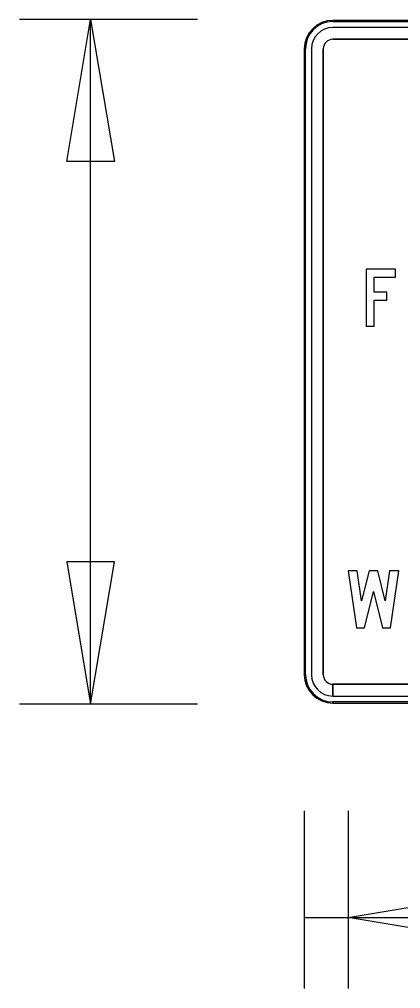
# Model space of a CAD drawing. Extents: x 1806251 to 1809821, y 414895 to 422886.
# Drawn here: x 1809677.295 to 1809677.495, y 415272.05 to 415272.561 of the extents above; entities that cross this region are included whole.
import ezdxf

# ---------------------------------------------------------------- set-up
doc = ezdxf.new("R2010")
doc.units = 0
for name, color, linetype in [('GSBWFILL', 7, 'Continuous'), ('GSCOLORFILL', 7, 'Continuous'), ('GSDIMS', 7, 'Continuous'), ('GSOUTLINE', 7, 'Continuous')]:
    doc.layers.add(name, color=color, linetype=linetype)

msp = doc.modelspace()

# ---------------------------------------------------------------- linework, layer by layer
at = {"layer": 'GSBWFILL'}
for p, q in [((1809677.73059, 415272.56057), (1809677.45959, 415272.56057)), ((1809677.73059, 415272.55682), (1809677.45959, 415272.55682)), ((1809677.45959, 415272.55057), (1809677.73059, 415272.55057)), ((1809677.44459, 415272.54557), (1809677.44459, 415272.21557)), ((1809677.44834, 415272.54557), (1809677.44834, 415272.21557)), ((1809677.45459, 415272.21557), (1809677.45459, 415272.54557)), ((1809677.45959, 415272.20432), (1809677.45959, 415272.21057)), ((1809677.73059, 415272.21057), (1809677.45966, 415272.21057)), ((1809677.45966, 415272.21057), (1809677.45966, 415272.20432)), ((1809677.45966, 415272.20432), (1809677.73059, 415272.20432)), ((1809677.45959, 415272.20057), (1809677.73059, 415272.20057))]:
    msp.add_line(p, q, dxfattribs=at)
for points in [[(1809677.48143, 415272.41312), (1809677.488, 415272.41312), (1809677.488, 415272.41732), (1809677.48143, 415272.41732), (1809677.48143, 415272.42512), (1809677.49253, 415272.42512), (1809677.49253, 415272.42932), (1809677.47723, 415272.42932), (1809677.47723, 415272.39932), (1809677.48143, 415272.39932)], [(1809677.47622, 415272.24032), (1809677.48094, 415272.25952), (1809677.48567, 415272.24032), (1809677.48987, 415272.24032), (1809677.49429, 415272.27032), (1809677.48944, 415272.27032), (1809677.48711, 415272.25454), (1809677.48323, 415272.27032), (1809677.47866, 415272.27032), (1809677.47477, 415272.25454), (1809677.47244, 415272.27032), (1809677.46759, 415272.27032), (1809677.47202, 415272.24032)]]:
    msp.add_lwpolyline(points, close=True, dxfattribs=at)
for centre, radius, start, end in [((1809677.45959, 415272.54557), 0.015, 90, 180), ((1809677.45959, 415272.54557), 0.01125, 90, 180), ((1809677.45959, 415272.54557), 0.005, 90, 180), ((1809677.45959, 415272.21557), 0.015, 180, 270), ((1809677.45959, 415272.21557), 0.01125, 180, 270), ((1809677.45959, 415272.21557), 0.005, 180, 270)]:
    msp.add_arc(centre, radius, start, end, dxfattribs=at)
at = {"layer": 'GSCOLORFILL'}
for p, q in [((1809677.73059, 415272.56057), (1809677.45959, 415272.56057)), ((1809677.73059, 415272.56057), (1809677.45959, 415272.56057)), ((1809677.45959, 415272.55995), (1809677.73059, 415272.55995)), ((1809677.73059, 415272.55682), (1809677.45959, 415272.55682)), ((1809677.45959, 415272.55057), (1809677.73059, 415272.55057)), ((1809677.44459, 415272.54557), (1809677.44459, 415272.21557)), ((1809677.44459, 415272.54557), (1809677.44459, 415272.21557)), ((1809677.44522, 415272.21557), (1809677.44522, 415272.54557)), ((1809677.44834, 415272.54557), (1809677.44834, 415272.21557)), ((1809677.45459, 415272.21557), (1809677.45459, 415272.54557)), ((1809677.45959, 415272.20432), (1809677.45959, 415272.21057)), ((1809677.73059, 415272.21057), (1809677.45966, 415272.21057)), ((1809677.45966, 415272.21057), (1809677.45966, 415272.20432)), ((1809677.45966, 415272.20432), (1809677.73059, 415272.20432)), ((1809677.45959, 415272.20057), (1809677.45959, 415272.2012)), ((1809677.45959, 415272.20057), (1809677.73059, 415272.20057)), ((1809677.73059, 415272.2012), (1809677.4596, 415272.2012)), ((1809677.4596, 415272.2012), (1809677.4596, 415272.20057)), ((1809677.4596, 415272.20057), (1809677.73059, 415272.20057))]:
    msp.add_line(p, q, dxfattribs=at)
for points in [[(1809677.48143, 415272.41312), (1809677.488, 415272.41312), (1809677.488, 415272.41732), (1809677.48143, 415272.41732), (1809677.48143, 415272.42512), (1809677.49253, 415272.42512), (1809677.49253, 415272.42932), (1809677.47723, 415272.42932), (1809677.47723, 415272.39932), (1809677.48143, 415272.39932)], [(1809677.47622, 415272.24032), (1809677.48094, 415272.25952), (1809677.48567, 415272.24032), (1809677.48987, 415272.24032), (1809677.49429, 415272.27032), (1809677.48944, 415272.27032), (1809677.48711, 415272.25454), (1809677.48323, 415272.27032), (1809677.47866, 415272.27032), (1809677.47477, 415272.25454), (1809677.47244, 415272.27032), (1809677.46759, 415272.27032), (1809677.47202, 415272.24032)]]:
    msp.add_lwpolyline(points, close=True, dxfattribs=at)
for centre, radius, start, end in [((1809677.45959, 415272.54557), 0.015, 90, 180), ((1809677.45959, 415272.54557), 0.015, 90, 180), ((1809677.45959, 415272.54557), 0.01438, 90, 180), ((1809677.45959, 415272.54557), 0.01125, 90, 180), ((1809677.45959, 415272.54557), 0.005, 90, 180), ((1809677.45959, 415272.21557), 0.015, 180, 270), ((1809677.45959, 415272.21557), 0.015, 180, 270), ((1809677.45959, 415272.21557), 0.01438, 180, 270), ((1809677.45959, 415272.21557), 0.01125, 180, 270), ((1809677.45959, 415272.21557), 0.005, 180, 270)]:
    msp.add_arc(centre, radius, start, end, dxfattribs=at)
at = {"layer": 'GSDIMS'}
for p, q in [((1809677.38834, 415272.56107), (1809677.29459, 415272.56107)), ((1809677.33209, 415272.20007), (1809677.33209, 415272.56107)), ((1809677.38834, 415272.20007), (1809677.29459, 415272.20007)), ((1809677.44459, 415272.14382), (1809677.44459, 415272.05007)), ((1809677.46759, 415272.14382), (1809677.46759, 415272.05007)), ((1809677.46759, 415272.14382), (1809677.46759, 415272.05007)), ((1809677.44459, 415272.08757), (1809677.46759, 415272.08757)), ((1809677.46759, 415272.08757), (1809677.72259, 415272.08757))]:
    msp.add_line(p, q, dxfattribs=at)
for points in [[(1809677.33209, 415272.56107), (1809677.34459, 415272.48607), (1809677.31959, 415272.48607)], [(1809677.33209, 415272.20007), (1809677.34459, 415272.27507), (1809677.31959, 415272.27507)], [(1809677.46759, 415272.08757), (1809677.54259, 415272.10007), (1809677.54259, 415272.07507)]]:
    msp.add_lwpolyline(points, close=True, dxfattribs=at)
at = {"layer": 'GSOUTLINE'}
for p, q in [((1809677.73059, 415272.56057), (1809677.45959, 415272.56057)), ((1809677.73059, 415272.55682), (1809677.45959, 415272.55682)), ((1809677.73059, 415272.55057), (1809677.45959, 415272.55057)), ((1809677.44459, 415272.54557), (1809677.44459, 415272.21557)), ((1809677.44834, 415272.54557), (1809677.44834, 415272.21557)), ((1809677.45459, 415272.54557), (1809677.45459, 415272.21557)), ((1809677.45959, 415272.21057), (1809677.73059, 415272.21057)), ((1809677.45959, 415272.20432), (1809677.73059, 415272.20432)), ((1809677.45959, 415272.20057), (1809677.73059, 415272.20057))]:
    msp.add_line(p, q, dxfattribs=at)
for points in [[(1809677.48143, 415272.41312), (1809677.488, 415272.41312), (1809677.488, 415272.41732), (1809677.48143, 415272.41732), (1809677.48143, 415272.42512), (1809677.49253, 415272.42512), (1809677.49253, 415272.42932), (1809677.47723, 415272.42932), (1809677.47723, 415272.39932), (1809677.48143, 415272.39932)], [(1809677.47622, 415272.24032), (1809677.48094, 415272.25952), (1809677.48567, 415272.24032), (1809677.48987, 415272.24032), (1809677.49429, 415272.27032), (1809677.48944, 415272.27032), (1809677.48711, 415272.25454), (1809677.48323, 415272.27032), (1809677.47866, 415272.27032), (1809677.47477, 415272.25454), (1809677.47244, 415272.27032), (1809677.46759, 415272.27032), (1809677.47202, 415272.24032)]]:
    msp.add_lwpolyline(points, close=True, dxfattribs=at)
for centre, radius, start, end in [((1809677.45959, 415272.54557), 0.015, 90, 180), ((1809677.45959, 415272.54557), 0.01125, 90, 180), ((1809677.45959, 415272.54557), 0.005, 90, 180), ((1809677.45959, 415272.21557), 0.015, 180, 270), ((1809677.45959, 415272.21557), 0.01125, 180, 270), ((1809677.45959, 415272.21557), 0.005, 180, 270)]:
    msp.add_arc(centre, radius, start, end, dxfattribs=at)

doc.saveas('drawing.dxf')
